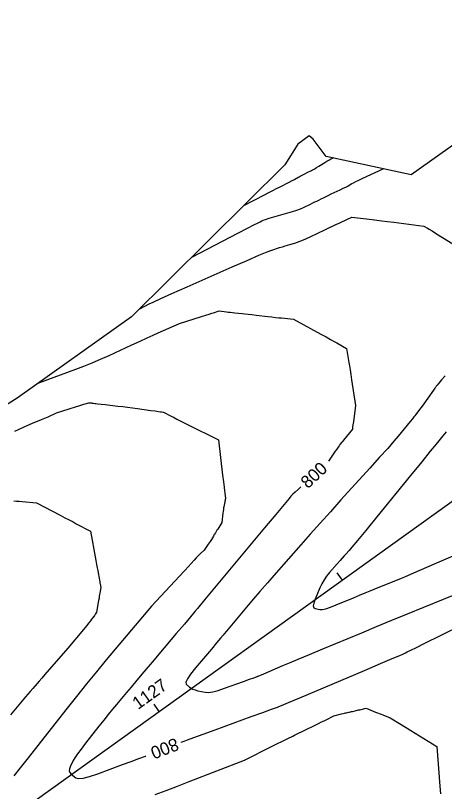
# Model space of a CAD drawing. Extents: x 2079879 to 2092887, y 778083 to 784051.
# Drawn here: x 2084524.8 to 2084620, y 781386.8 to 781558.9 of the extents above; entities that cross this region are included whole.
import ezdxf

# ---------------------------------------------------------------- set-up
doc = ezdxf.new("R2010")
doc.units = 0
for name, color, linetype in [('DT_X_Contour_Major', 7, 'Continuous'), ('DT_X_Contour_Minor', 7, 'Continuous'), ('DT_X_TIN_Hull', 7, 'Continuous'), ('GE_X_CL_20', 7, 'Continuous')]:
    doc.layers.add(name, color=color, linetype=linetype)

msp = doc.modelspace()

# ---------------------------------------------------------------- linework, layer by layer
at = {"layer": 'DT_X_Contour_Major'}
for points in [[(2084530.02, 781477.47), (2084538.22, 781480.47), (2084540, 781481.15), (2084541.81, 781481.88), (2084543.67, 781482.67), (2084545.56, 781483.52), (2084550.66, 781485.86), (2084552.46, 781486.69), (2084554.03, 781487.4), (2084555.38, 781488.01), (2084556.49, 781488.5), (2084561.19, 781490.57), (2084566.07, 781492.14), (2084567.02, 781492.44), (2084567.77, 781492.68), (2084568.34, 781492.86), (2084568.71, 781492.98), (2084570.01, 781493.37), (2084571.61, 781493.17), (2084571.99, 781493.13), (2084572.43, 781493.08), (2084572.93, 781493.02), (2084573.49, 781492.96), (2084575.07, 781492.79), (2084575.71, 781492.72), (2084576.44, 781492.64), (2084577.27, 781492.55), (2084578.19, 781492.44), (2084580.78, 781492.15), (2084581.7, 781492.04), (2084582.52, 781491.95), (2084583.23, 781491.87), (2084583.84, 781491.81), (2084586.46, 781491.53), (2084592.54, 781488.25), (2084593.73, 781487.6), (2084594.72, 781487.06), (2084595.5, 781486.63), (2084596.07, 781486.31), (2084598.23, 781485.06), (2084598.76, 781481.91), (2084598.88, 781481.17), (2084599.03, 781480.29), (2084599.19, 781479.27), (2084599.37, 781478.12), (2084600.26, 781472.43), (2084599.77, 781468.81), (2084599.68, 781468.13), (2084599.61, 781467.64), (2084599.57, 781467.34), (2084599.55, 781467.24), (2084599.55, 781467.19), (2084597.61, 781464.76), (2084597.4, 781464.49), (2084597.22, 781464.27), (2084596.79, 781463.73), (2084596.61, 781463.49), (2084596.37, 781463.16), (2084596.08, 781462.75), (2084595.74, 781462.26), (2084594.26, 781460.1)], [(2084588.13, 781454.37), (2084587.6, 781453.88), (2084586.84, 781453.18), (2084586.36, 781452.73), (2084586.14, 781452.52), (2084585.93, 781452.28), (2084585.5, 781451.77), (2084584.39, 781450.43), (2084582.57, 781448.27), (2084580.07, 781445.26), (2084566.77, 781429.31), (2084565.17, 781427.38), (2084564.62, 781426.73), (2084563.65, 781425.59), (2084562.28, 781423.96), (2084560.49, 781421.84), (2084555.16, 781415.53), (2084553.3, 781413.34), (2084551.74, 781411.49), (2084550.46, 781409.97), (2084549.47, 781408.8), (2084547.22, 781406.12), (2084546.34, 781405.06), (2084545.4, 781403.91), (2084544.39, 781402.65), (2084543.32, 781401.29), (2084540.38, 781397.54), (2084539.38, 781396.24), (2084538.59, 781395.17), (2084538.01, 781394.32), (2084537.64, 781393.7), (2084536.94, 781392.34), (2084536.76, 781391.86), (2084536.74, 781391.43), (2084536.88, 781391.04), (2084537.18, 781390.71), (2084538.2, 781389.9), (2084538.79, 781389.73), (2084539.8, 781389.82), (2084541.23, 781390.17), (2084543.07, 781390.79), (2084548.55, 781392.8), (2084550.49, 781393.51), (2084552.2, 781394.14), (2084553.67, 781394.7), (2084553.72, 781394.72)], [(2084561.55, 781397.77), (2084562.22, 781398.03), (2084562.98, 781398.32), (2084564.38, 781398.83), (2084566.42, 781399.57), (2084569.1, 781400.54), (2084577.08, 781403.43), (2084579.7, 781404.38), (2084581.59, 781405.06), (2084582.74, 781405.48), (2084583.15, 781405.63), (2084583.26, 781405.67), (2084583.8, 781405.9), (2084585.35, 781406.55), (2084587.89, 781407.63), (2084602.23, 781413.68), (2084605.79, 781415.19), (2084608.4, 781416.29), (2084610.06, 781417), (2084610.75, 781417.3), (2084611.32, 781417.58), (2084611.73, 781417.78), (2084612.54, 781418.18), (2084613.75, 781418.78), (2084615.36, 781419.57), (2084623.79, 781423.73)]]:
    msp.add_lwpolyline(points, dxfattribs=at)
at = {"layer": 'DT_X_Contour_Minor'}
for points in [[(2084575.48, 781516.76), (2084580.05, 781519.13), (2084581, 781519.62), (2084581.89, 781520.08), (2084582.72, 781520.51), (2084583.5, 781520.9), (2084585.49, 781521.92), (2084586.16, 781522.26), (2084586.68, 781522.53), (2084587.03, 781522.71), (2084587.23, 781522.82), (2084587.56, 781523), (2084587.72, 781523.09), (2084587.96, 781523.22), (2084588.28, 781523.38), (2084588.67, 781523.59), (2084589.82, 781524.18), (2084590.2, 781524.37), (2084590.49, 781524.52), (2084590.69, 781524.62), (2084590.79, 781524.67), (2084590.93, 781524.74), (2084591.05, 781524.8), (2084591.27, 781524.93), (2084591.62, 781525.15), (2084592.08, 781525.43), (2084593.46, 781526.29), (2084593.92, 781526.58), (2084594.29, 781526.8), (2084594.56, 781526.95), (2084594.73, 781527.04), (2084595.29, 781527.3)], [(2084563.93, 781505.31), (2084574.29, 781510.69), (2084576.26, 781511.71), (2084577.7, 781512.46), (2084578.64, 781512.94), (2084579.06, 781513.16), (2084579.49, 781513.38), (2084579.78, 781513.49), (2084580.31, 781513.67), (2084581.1, 781513.91), (2084582.13, 781514.21), (2084585.2, 781515.1), (2084586.28, 781515.42), (2084587.22, 781515.73), (2084588.02, 781516.03), (2084588.67, 781516.31), (2084590.23, 781517.04), (2084590.78, 781517.3), (2084591.25, 781517.53), (2084591.65, 781517.73), (2084591.98, 781517.89), (2084592.76, 781518.3), (2084593.11, 781518.47), (2084593.58, 781518.7), (2084594.16, 781518.97), (2084594.85, 781519.3), (2084596.86, 781520.23), (2084597.54, 781520.56), (2084598.1, 781520.83), (2084598.53, 781521.06), (2084598.83, 781521.23), (2084599.46, 781521.62), (2084599.78, 781521.8), (2084600.29, 781522.06), (2084600.98, 781522.39), (2084601.85, 781522.8), (2084606.35, 781524.88)], [(2084552.37, 781493.85), (2084554.47, 781494.94), (2084555.33, 781495.35), (2084557.02, 781496.12), (2084559.53, 781497.24), (2084562.87, 781498.71), (2084572.87, 781503.12), (2084576.23, 781504.59), (2084578.82, 781505.7), (2084580.63, 781506.45), (2084581.66, 781506.84), (2084583.39, 781507.41), (2084584.02, 781507.61), (2084584.61, 781507.8), (2084585.16, 781507.96), (2084585.67, 781508.11), (2084586.98, 781508.49), (2084587.56, 781508.69), (2084588.31, 781508.98), (2084589.23, 781509.39), (2084590.33, 781509.89), (2084593.47, 781511.37), (2084594.51, 781511.86), (2084595.26, 781512.21), (2084595.72, 781512.43), (2084595.89, 781512.51), (2084595.96, 781512.55), (2084596.05, 781512.59), (2084596.26, 781512.69), (2084596.6, 781512.84), (2084597.05, 781513.06), (2084599.46, 781514.18), (2084603.93, 781513.65), (2084604.95, 781513.52), (2084606.08, 781513.38), (2084607.34, 781513.22), (2084608.71, 781513.05), (2084615.4, 781512.2), (2084616.22, 781511.72), (2084616.56, 781511.51), (2084617.23, 781511.1), (2084618.24, 781510.48), (2084619.58, 781509.65), (2084626.62, 781505.31)], [(2084620.14, 781479), (2084619.33, 781478.07), (2084618.73, 781477.38), (2084618.35, 781476.93), (2084618.17, 781476.7), (2084617.99, 781476.42), (2084617.85, 781476.22), (2084617.58, 781475.84), (2084617.18, 781475.28), (2084616.64, 781474.53), (2084615.01, 781472.29), (2084614.47, 781471.55), (2084614.06, 781470.98), (2084613.77, 781470.6), (2084613.62, 781470.4), (2084613.37, 781470.1), (2084613.2, 781469.89), (2084612.86, 781469.48), (2084612.36, 781468.86), (2084611.7, 781468.05), (2084609.7, 781465.6), (2084608.75, 781464.47), (2084607.38, 781462.91), (2084605.6, 781460.92), (2084603.41, 781458.49), (2084597.02, 781451.46), (2084594.67, 781448.86), (2084592.4, 781446.33), (2084590.21, 781443.89), (2084588.11, 781441.52), (2084582.62, 781435.31), (2084580.69, 781433.12), (2084579.02, 781431.2), (2084577.61, 781429.55), (2084576.45, 781428.18), (2084571.64, 781422.41), (2084571.11, 781421.78), (2084570.85, 781421.47), (2084570.29, 781420.8), (2084569.43, 781419.78), (2084568.26, 781418.41), (2084564.77, 781414.27), (2084563.66, 781412.88), (2084562.94, 781411.81), (2084562.62, 781411.07), (2084562.7, 781410.65), (2084563.45, 781409.97), (2084563.77, 781409.72), (2084564.17, 781409.52), (2084564.66, 781409.34), (2084565.23, 781409.19), (2084566.86, 781408.85), (2084567.59, 781408.81), (2084568.56, 781408.94), (2084569.76, 781409.25), (2084571.2, 781409.72), (2084575.36, 781411.22), (2084576.72, 781411.72), (2084577.7, 781412.07), (2084578.29, 781412.29), (2084578.49, 781412.36), (2084578.52, 781412.37), (2084578.68, 781412.44), (2084579.89, 781412.95), (2084584.14, 781414.74), (2084585.6, 781415.36), (2084587.56, 781416.18), (2084590.03, 781417.21), (2084593.01, 781418.45), (2084601.65, 781422.04), (2084604.93, 781423.4), (2084608.32, 781424.79), (2084611.8, 781426.22), (2084615.38, 781427.68), (2084632.87, 781434.8)], [(2084524.66, 781466.74), (2084526.59, 781467.61), (2084528.06, 781468.27), (2084529.09, 781468.72), (2084529.66, 781468.95), (2084530.58, 781469.29), (2084530.93, 781469.43), (2084531.3, 781469.57), (2084531.67, 781469.73), (2084532.06, 781469.91), (2084533.89, 781470.75), (2084538.09, 781472.09), (2084538.9, 781472.34), (2084539.52, 781472.54), (2084539.97, 781472.69), (2084540.24, 781472.77), (2084541.05, 781473.03), (2084541.66, 781472.97), (2084541.79, 781472.96), (2084541.91, 781472.94), (2084542.03, 781472.93), (2084542.14, 781472.91), (2084542.42, 781472.88), (2084542.65, 781472.85), (2084543.11, 781472.8), (2084543.81, 781472.72), (2084544.74, 781472.61), (2084547.55, 781472.29), (2084548.6, 781472.17), (2084549.68, 781472.04), (2084550.76, 781471.9), (2084551.86, 781471.74), (2084554.81, 781471.33), (2084555.79, 781471.19), (2084556.51, 781471.09), (2084556.99, 781471.02), (2084557.2, 781470.99), (2084557.63, 781470.93), (2084559.34, 781470.06), (2084559.85, 781469.8), (2084560.62, 781469.41), (2084561.67, 781468.88), (2084563, 781468.22), (2084569.82, 781464.8), (2084570.77, 781456.96), (2084570.95, 781455.46), (2084571.09, 781454.31), (2084571.19, 781453.51), (2084571.24, 781453.07), (2084571.4, 781451.82), (2084571.35, 781451.56), (2084571.34, 781451.5), (2084571.33, 781451.46), (2084571.33, 781451.41), (2084571.32, 781451.38), (2084571.31, 781451.29), (2084571.29, 781451.23), (2084571.27, 781451.1), (2084571.24, 781450.93), (2084571.19, 781450.69), (2084571.05, 781449.98), (2084570.99, 781449.69), (2084570.94, 781449.36), (2084570.89, 781448.98), (2084570.83, 781448.55), (2084570.58, 781446.47), (2084569.67, 781445.03), (2084569.49, 781444.74), (2084569.35, 781444.51), (2084569.24, 781444.33), (2084569.15, 781444.2), (2084568.98, 781443.91), (2084568.91, 781443.79), (2084568.82, 781443.64), (2084568.72, 781443.47), (2084568.26, 781442.72), (2084568.12, 781442.5), (2084567.97, 781442.25), (2084567.79, 781441.99), (2084567.59, 781441.7), (2084566.64, 781440.31), (2084565.79, 781439.53), (2084565.57, 781439.32), (2084565.28, 781439.02), (2084564.91, 781438.62), (2084564.47, 781438.14), (2084562.48, 781435.94), (2084562.3, 781435.74), (2084562.24, 781435.67), (2084554.98, 781427.92), (2084544.96, 781416), (2084542.8, 781413.39), (2084540.58, 781410.68), (2084538.32, 781407.87), (2084536.01, 781404.95), (2084529.8, 781397.03), (2084527.66, 781394.3), (2084525.87, 781392.05), (2084524.44, 781390.28)], [(2084620.33, 781466.54), (2084619.98, 781466.1), (2084619.64, 781465.68), (2084618.74, 781464.58), (2084618.09, 781463.79), (2084616.83, 781462.25), (2084614.95, 781459.95), (2084612.46, 781456.9), (2084605, 781447.75), (2084602.51, 781444.71), (2084600.66, 781442.45), (2084599.43, 781440.97), (2084598.83, 781440.27), (2084598.08, 781439.44), (2084597.75, 781439.07), (2084597.32, 781438.6), (2084596.81, 781438.02), (2084596.2, 781437.33), (2084594.46, 781435.36), (2084593.84, 781434.6), (2084593.28, 781433.78), (2084592.79, 781432.91), (2084592.35, 781431.98), (2084591.28, 781429.45), (2084590.98, 781428.61), (2084590.88, 781427.98), (2084590.97, 781427.58), (2084591.27, 781427.39), (2084592.32, 781427.17), (2084592.85, 781427.17), (2084593.63, 781427.34), (2084594.68, 781427.68), (2084595.98, 781428.19), (2084599.79, 781429.78), (2084601.15, 781430.34), (2084602.38, 781430.85), (2084603.47, 781431.3), (2084604.42, 781431.68), (2084610.45, 781434.14), (2084611.21, 781434.46), (2084612.69, 781435.09), (2084614.88, 781436.03), (2084617.77, 781437.28), (2084626.44, 781441.02)], [(2084524.46, 781451.26), (2084525.04, 781451.22), (2084525.66, 781451.17), (2084526.32, 781451.11), (2084529.47, 781450.8), (2084534.72, 781448.09), (2084535.78, 781447.54), (2084536.74, 781447.04), (2084537.58, 781446.6), (2084538.3, 781446.21), (2084541.43, 781444.54), (2084541.8, 781442.57), (2084542.18, 781440.48), (2084542.63, 781438.05), (2084542.79, 781437.19), (2084542.93, 781436.45), (2084543.05, 781435.82), (2084543.14, 781435.31), (2084543.36, 781434.1), (2084543.44, 781433.68), (2084543.5, 781433.33), (2084543.55, 781433.05), (2084543.59, 781432.84), (2084543.73, 781432.05), (2084543.52, 781430.79), (2084543.47, 781430.49), (2084543.41, 781430.12), (2084543.34, 781429.67), (2084543.25, 781429.16), (2084542.81, 781426.6), (2084542.59, 781426.24), (2084542.53, 781426.15), (2084542.43, 781426.02), (2084542.31, 781425.85), (2084542.16, 781425.64), (2084541.71, 781425.02), (2084541.47, 781424.71), (2084541.09, 781424.23), (2084540.56, 781423.59), (2084539.89, 781422.78), (2084536.43, 781418.61), (2084531.35, 781412.78), (2084530.64, 781411.97), (2084530.07, 781411.31), (2084529.64, 781410.81), (2084528.66, 781409.69), (2084528.07, 781409.01), (2084527.05, 781407.8), (2084525.59, 781406.07), (2084523.69, 781403.82)], [(2084555.82, 781386.16), (2084558.24, 781387.07), (2084560.75, 781388.03), (2084563.33, 781389.03), (2084575.61, 781393.82), (2084581.75, 781396.86), (2084582.95, 781397.46), (2084583.93, 781397.94), (2084585.22, 781398.58), (2084586.34, 781399.13), (2084586.71, 781399.32), (2084586.98, 781399.45), (2084587.15, 781399.54), (2084587.29, 781399.6), (2084587.42, 781399.67), (2084587.75, 781399.83), (2084588.28, 781400.09), (2084589.03, 781400.45), (2084591.27, 781401.54), (2084592.06, 781401.92), (2084592.73, 781402.25), (2084593.28, 781402.52), (2084593.71, 781402.73), (2084595.47, 781403.6), (2084597.14, 781404.04), (2084597.48, 781404.13), (2084597.78, 781404.21), (2084598.03, 781404.27), (2084598.24, 781404.31), (2084598.75, 781404.42), (2084598.94, 781404.46), (2084599.14, 781404.5), (2084599.35, 781404.55), (2084599.57, 781404.59), (2084600.17, 781404.73), (2084600.4, 781404.78), (2084600.65, 781404.84), (2084600.93, 781404.91), (2084601.22, 781404.98), (2084602.64, 781405.34), (2084604.69, 781404.46), (2084605.12, 781404.28), (2084605.53, 781404.11), (2084605.92, 781403.96), (2084606.28, 781403.81), (2084607.94, 781403.18), (2084610.41, 781401.67), (2084611, 781401.3), (2084611.71, 781400.86), (2084612.55, 781400.34), (2084613.5, 781399.75), (2084618.26, 781396.78), (2084618.95, 781388.01), (2084619.08, 781386.34)]]:
    msp.add_lwpolyline(points, dxfattribs=at)
at = {"layer": 'DT_X_TIN_Hull'}
msp.add_lwpolyline([(2084711.32, 781551.66), (2084704.65, 781560.88), (2084697.48, 781570.77), (2084691.05, 781579.66), (2084682.94, 781573.81), (2084674.82, 781567.97), (2084666.7, 781562.13), (2084658.57, 781556.3), (2084650.44, 781550.48), (2084642.31, 781544.66), (2084634.17, 781538.85), (2084628.91, 781535.11), (2084620.76, 781529.31), (2084612.61, 781523.51), (2084593.72, 781527.64), (2084590.85, 781531.44), (2084589.96, 781532.16), (2084587.42, 781530.32), (2084584.58, 781525.77), (2084550.54, 781492.04), (2084525.21, 781474.06), (2084497.1, 781456.35)], dxfattribs=at)
at = {"layer": 'GE_X_CL_20'}
for p, q in [((2079923.52, 778084.44), (2085691.45, 782217.74)), ((2084597.36, 781433.71), (2084596.2, 781435.34)), ((2084556.72, 781404.59), (2084555.56, 781406.22))]:
    msp.add_line(p, q, dxfattribs=at)

# ---------------------------------------------------------------- texts
at = {"layer": 'DT_X_Contour_Major'}
for rotation, p in [(43.1176, (2084589.68, 781453.83)), (201.2758, (2084560.33, 781398.79))]:
    msp.add_text('800', height=2.8, rotation=rotation, dxfattribs=at).set_placement(p)
at = {"layer": 'GE_X_CL_20'}
msp.add_text('1127', height=2.8, rotation=35.6254, dxfattribs=at).set_placement((2084552.01, 781404.9))

doc.saveas('drawing.dxf')
